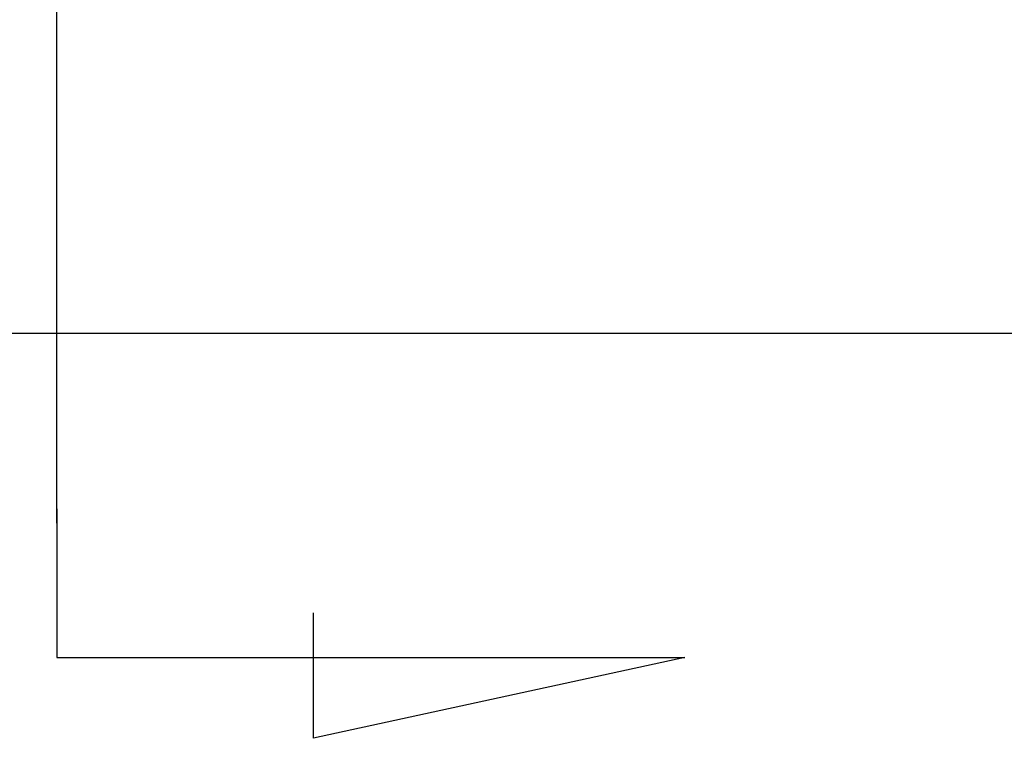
# Model space of a CAD drawing. Header units: millimetres. Extents: x -212 to 3135, y -1694 to 860.
# Tile 460 of 565: x 1102 to 1120, y -915 to -902. Entities that reach past the tile are written whole.
import ezdxf

# ---------------------------------------------------------------- set-up
doc = ezdxf.new("R2010")
doc.units = ezdxf.units.MM
doc.layers.add('2', color=7, linetype='CONTINUOUS', true_color=0xffffff)

msp = doc.modelspace()

# ---------------------------------------------------------------- linework, layer by layer
at = {"layer": '2'}
for p, q in [((1102.727, -910.758), (1102.727, -867.638)), ((1102.727, -910.507), (1102.727, -913.144)), ((1107.287, -914.577), (1107.287, -912.348)), ((1102.727, -913.144), (1113.875, -913.144)), ((1113.875, -913.144), (1107.287, -914.577))]:
    msp.add_line(p, q, dxfattribs=at)
at = {"layer": '2', "linetype": 'Continuous'}
msp.add_line((1304.425, -907.391), (1097.263, -907.391), dxfattribs=at)

doc.saveas('drawing.dxf')
